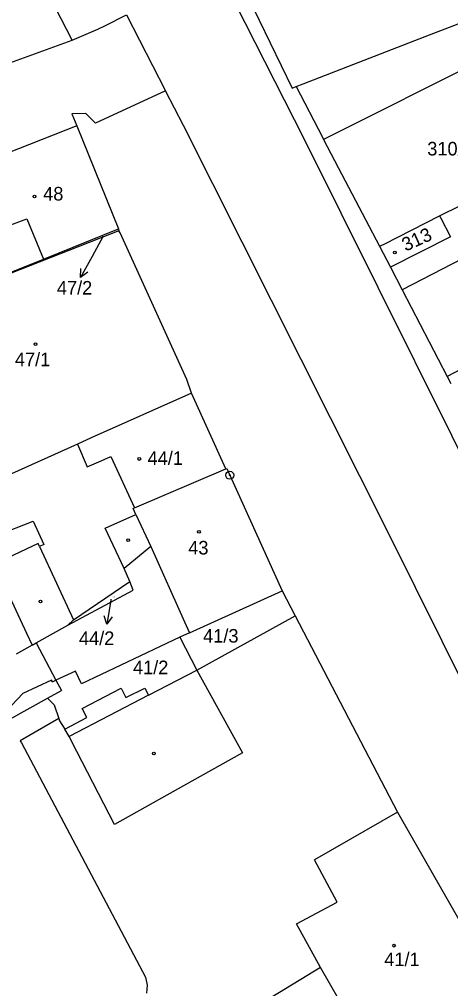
# Model space of a CAD drawing. Extents: x -736345 to -729997, y -1130177 to -1122501.
# Drawn here: x -733699.6 to -733645.7, y -1126760.8 to -1126639.6 of the extents above; entities that cross this region are included whole.
import ezdxf

# ---------------------------------------------------------------- set-up
doc = ezdxf.new("R2010")
doc.units = 0
for name, color, linetype in [('Vrstva 1', 7, 'Continuous'), ('Vrstva 16', 7, 'Continuous'), ('Vrstva 18', 7, 'Continuous'), ('Vrstva 19', 7, 'Continuous'), ('Vrstva 25', 7, 'Continuous'), ('Vrstva 4', 7, 'Continuous')]:
    doc.layers.add(name, color=color, linetype=linetype)

msp = doc.modelspace()

# ---------------------------------------------------------------- linework, layer by layer
at = {"layer": 'Vrstva 1'}
for points in [[(-733672.38, -1126633.95), (-733665.5, -1126648.15)], [(-733692.99, -1126642.16), (-733695.1, -1126638.12)], [(-733672.62, -1126637.59), (-733664.04, -1126654.46)], [(-733688.91, -1126640.37), (-733686.21, -1126638.98)], [(-733686.21, -1126638.98), (-733681.32, -1126648.5)], [(-733692.99, -1126642.16), (-733689.81, -1126640.8)], [(-733689.81, -1126640.8), (-733688.91, -1126640.37)], [(-733704.06, -1126646.15), (-733692.99, -1126642.16)], [(-733642.11, -1126644.82), (-733660.73, -1126654.16)], [(-733665.5, -1126648.15), (-733665.01, -1126647.97)], [(-733665.01, -1126647.97), (-733661.71, -1126654.31)], [(-733681.32, -1126648.5), (-733690.07, -1126652.55)], [(-733679.09, -1126652.83), (-733681.32, -1126648.5)], [(-733691.29, -1126651.35), (-733693.03, -1126651.36)], [(-733693.03, -1126651.36), (-733692.41, -1126652.86)], [(-733690.07, -1126652.55), (-733691.29, -1126651.35)], [(-733692.41, -1126652.86), (-733710, -1126659.79)], [(-733692.41, -1126652.86), (-733687.19, -1126665.74)], [(-733653.37, -1126703.96), (-733679.09, -1126652.83)], [(-733661.71, -1126654.31), (-733661.57, -1126654.58)], [(-733660.73, -1126654.16), (-733661.57, -1126654.58)], [(-733664.04, -1126654.46), (-733636.32, -1126710.15)], [(-733661.57, -1126654.58), (-733659.73, -1126658.09)], [(-733659.73, -1126658.09), (-733654.58, -1126667.92)], [(-733647.06, -1126664.14), (-733644.46, -1126662.84)], [(-733654, -1126667.67), (-733647.06, -1126664.14)], [(-733647.06, -1126664.14), (-733646.91, -1126664.43)], [(-733646.91, -1126664.43), (-733645.7, -1126666.74)], [(-733687.16, -1126666), (-733716.91, -1126677.68)], [(-733696.58, -1126669.55), (-733687.19, -1126665.74)], [(-733687.19, -1126665.74), (-733687.16, -1126666)], [(-733687.01, -1126666.27), (-733687.16, -1126666)], [(-733678.68, -1126684.58), (-733687.01, -1126666.27)], [(-733654.58, -1126667.92), (-733654, -1126667.67)], [(-733645.7, -1126666.74), (-733653.21, -1126670.56)], [(-733654.58, -1126667.92), (-733653.21, -1126670.56)], [(-733716.91, -1126677.68), (-733696.58, -1126669.55)], [(-733653.21, -1126670.56), (-733651.75, -1126673.37)], [(-733651.75, -1126673.37), (-733646.12, -1126684.23)], [(-733678.08, -1126686.31), (-733678.68, -1126684.58)], [(-733646.12, -1126684.23), (-733645.66, -1126685.1)], [(-733678.08, -1126686.31), (-733690.61, -1126691.91)], [(-733673.79, -1126695.77), (-733678.08, -1126686.31)], [(-733690.61, -1126691.91), (-733692.33, -1126692.68)], [(-733692.33, -1126692.68), (-733701.8, -1126696.92)], [(-733685.2, -1126700.65), (-733673.79, -1126695.77)], [(-733673.79, -1126695.77), (-733673.67, -1126695.71)], [(-733673.67, -1126695.71), (-733673.29, -1126696.56)], [(-733673.29, -1126696.56), (-733666.74, -1126711.01)], [(-733688.86, -1126703.17), (-733685.05, -1126701.49)], [(-733685.38, -1126700.73), (-733685.2, -1126700.65)], [(-733685.05, -1126701.49), (-733685.38, -1126700.73)], [(-733686.52, -1126708.25), (-733688.86, -1126703.17)], [(-733617, -1126777.14), (-733653.37, -1126703.96)], [(-733685.78, -1126709.87), (-733686.52, -1126708.25)], [(-733692.83, -1126714.67), (-733685.78, -1126709.87)], [(-733685.37, -1126710.93), (-733685.78, -1126709.87)], [(-733693.55, -1126715.31), (-733685.37, -1126710.93)], [(-733678.34, -1126716.27), (-733666.74, -1126711.01)], [(-733666.74, -1126711.01), (-733665.11, -1126714.13)], [(-733693.55, -1126715.31), (-733692.83, -1126714.67)], [(-733677.4, -1126720.95), (-733665.11, -1126714.13)], [(-733665.11, -1126714.13), (-733652.34, -1126738.71)], [(-733697.5, -1126717.54), (-733693.55, -1126715.31)], [(-733679.56, -1126716.82), (-733691.83, -1126722.67)], [(-733678.34, -1126716.27), (-733679.56, -1126716.82)], [(-733679.56, -1126716.82), (-733677.4, -1126720.95)], [(-733698.02, -1126717.83), (-733699.99, -1126718.94)], [(-733698.02, -1126717.83), (-733697.5, -1126717.54)], [(-733697.5, -1126717.54), (-733695.03, -1126722.19)], [(-733683.46, -1126724.08), (-733677.4, -1126720.95)], [(-733695.57, -1126722.2), (-733699.17, -1126723.87)], [(-733695.46, -1126722.39), (-733695.57, -1126722.2)], [(-733695.46, -1126722.39), (-733695.03, -1126722.19)], [(-733692.6, -1126721.09), (-733695.03, -1126722.19)], [(-733695.03, -1126722.19), (-733694.35, -1126723.47)], [(-733691.83, -1126722.67), (-733692.6, -1126721.09)], [(-733696.11, -1126724.46), (-733694.35, -1126723.47)], [(-733691.75, -1126725.73), (-733686.87, -1126723.2)], [(-733686.87, -1126723.2), (-733686.28, -1126724.35)], [(-733686.28, -1126724.35), (-733683.92, -1126723.19)], [(-733683.92, -1126723.19), (-733683.46, -1126724.08)], [(-733699.17, -1126723.87), (-733705.38, -1126730.39)], [(-733700.81, -1126727.08), (-733696.11, -1126724.46)], [(-733696.11, -1126724.46), (-733695.24, -1126725.29)], [(-733695.24, -1126725.29), (-733694.69, -1126726.99)], [(-733691.16, -1126726.88), (-733691.75, -1126725.73)], [(-733694.69, -1126726.99), (-733699.52, -1126729.77)], [(-733694.69, -1126726.99), (-733694.59, -1126727.3)], [(-733693.94, -1126728.34), (-733691.16, -1126726.88)], [(-733694.59, -1126727.3), (-733693.94, -1126728.34)], [(-733699.52, -1126729.77), (-733699.36, -1126730.04)], [(-733699.36, -1126730.04), (-733683.85, -1126759.33)], [(-733652.34, -1126738.71), (-733639.66, -1126760.9)], [(-733683.85, -1126759.33), (-733683.61, -1126760.32)], [(-733683.61, -1126760.32), (-733683.7, -1126761.34)]]:
    msp.add_lwpolyline(points, dxfattribs=at)
at = {"layer": 'Vrstva 16'}
for points in [[(-733689.12, -1126666.68), (-733690.51, -1126669.2)], [(-733688.16, -1126712.06), (-733688.19, -1126712.24)]]:
    msp.add_lwpolyline(points, dxfattribs=at)
at = {"layer": 'Vrstva 25'}
for points in [[(-733690.51, -1126669.2), (-733691.959, -1126671.826)], [(-733691.038, -1126671.192), (-733691.959, -1126671.826), (-733691.914, -1126670.709)], [(-733688.19, -1126712.24), (-733688.664, -1126715.202)], [(-733688.013, -1126714.293), (-733688.664, -1126715.202), (-733689, -1126714.135)]]:
    msp.add_lwpolyline(points, dxfattribs=at)
for centre, radius in [((-733697.72, -1126661.71), 0.175), ((-733652.66, -1126668.72), 0.175), ((-733697.59, -1126680.18), 0.175), ((-733684.61, -1126694.53), 0.175), ((-733673.29, -1126696.56), 0.5), ((-733673.29, -1126696.56), 0.5), ((-733673.29, -1126696.56), 0.032), ((-733673.29, -1126696.56), 0.032), ((-733677.15, -1126703.65), 0.175), ((-733686.01, -1126704.69), 0.175), ((-733696.96, -1126712.37), 0.175), ((-733682.79, -1126731.36), 0.175), ((-733652.76, -1126755.4), 0.175)]:
    msp.add_circle(centre, radius, dxfattribs=at)
at = {"layer": 'Vrstva 4'}
for points in [[(-733648.86, -1126641.72), (-733641.13, -1126638.72)], [(-733664.12, -1126647.63), (-733648.86, -1126641.72)], [(-733665.01, -1126647.97), (-733664.12, -1126647.63)], [(-733706.8, -1126667.54), (-733698.69, -1126664.49)], [(-733698.69, -1126664.49), (-733696.58, -1126669.55)], [(-733644.25, -1126669.52), (-733651.75, -1126673.37)], [(-733630.52, -1126676.07), (-733646.12, -1126684.23)], [(-733692.33, -1126692.68), (-733691.11, -1126695.5)], [(-733689.37, -1126694.75), (-733688.18, -1126694.23)], [(-733688.18, -1126694.23), (-733685.2, -1126700.65)], [(-733691.11, -1126695.5), (-733689.37, -1126694.75)], [(-733685.05, -1126701.49), (-733683.15, -1126705.46)], [(-733702.39, -1126704.06), (-733697.87, -1126702.3)], [(-733697.87, -1126702.3), (-733696.56, -1126705.25)], [(-733697.25, -1126705.11), (-733701.05, -1126706.91)], [(-733697.08, -1126705.48), (-733697.25, -1126705.11)], [(-733696.56, -1126705.25), (-733697.08, -1126705.48)], [(-733697.08, -1126705.48), (-733692.83, -1126714.67)], [(-733683.15, -1126705.46), (-733686.52, -1126708.25)], [(-733683.15, -1126705.46), (-733678.95, -1126714.89)], [(-733701.4, -1126710.55), (-733698.73, -1126716.3)], [(-733678.95, -1126714.89), (-733678.34, -1126716.27)], [(-733698.73, -1126716.3), (-733698.02, -1126717.83)], [(-733677.4, -1126720.95), (-733671.7, -1126731.28)], [(-733683.46, -1126724.08), (-733693.4, -1126729.22)], [(-733693.4, -1126729.22), (-733693.94, -1126728.34)], [(-733692.41, -1126731.13), (-733693.4, -1126729.22)], [(-733687.71, -1126740.24), (-733692.41, -1126731.13)], [(-733671.7, -1126731.28), (-733676.98, -1126734.23)], [(-733676.98, -1126734.23), (-733687.71, -1126740.24)], [(-733652.34, -1126738.71), (-733662.72, -1126744.67)], [(-733659.85, -1126749.96), (-733662.72, -1126744.67)], [(-733664.94, -1126752.65), (-733659.85, -1126749.96)], [(-733661.94, -1126758.12), (-733664.94, -1126752.65)], [(-733661.94, -1126758.12), (-733672.42, -1126764.51)], [(-733654.85, -1126770.48), (-733661.94, -1126758.12)]]:
    msp.add_lwpolyline(points, dxfattribs=at)

# ---------------------------------------------------------------- texts
at = {"layer": 'Vrstva 16'}
for s, p in [('47/2', (-733694.918, -1126673.98)), ('44/2', (-733692.156, -1126717.8))]:
    msp.add_text(s, height=1.7, dxfattribs=at).set_placement(p)
at = {"layer": 'Vrstva 18'}
for s, height, p in [('44/2', 0.1, (-733687.96, -1126711.86)), ('41/3', 1.7, (-733676.63, -1126717.5))]:
    msp.add_text(s, height=height, dxfattribs=at).set_placement(p)
at = {"layer": 'Vrstva 19'}
for s, height, p in [('310/2', 1.7, (-733648.6, -1126656.58)), ('48', 1.7, (-733696.63, -1126662.21)), ('47/2', 0.1, (-733689.059, -1126666.48)), ('47/1', 1.7, (-733700.168, -1126682.93)), ('44/1', 1.7, (-733683.58, -1126695.28)), ('43', 1.7, (-733678.49, -1126706.48)), ('41/2', 1.7, (-733685.4, -1126721.45)), ('41/1', 1.7, (-733653.98, -1126757.96))]:
    msp.add_text(s, height=height, dxfattribs=at).set_placement(p)
msp.add_text('313', height=1.7, rotation=24.10019, dxfattribs=at).set_placement((-733651.31, -1126668.616))

doc.saveas('drawing.dxf')
